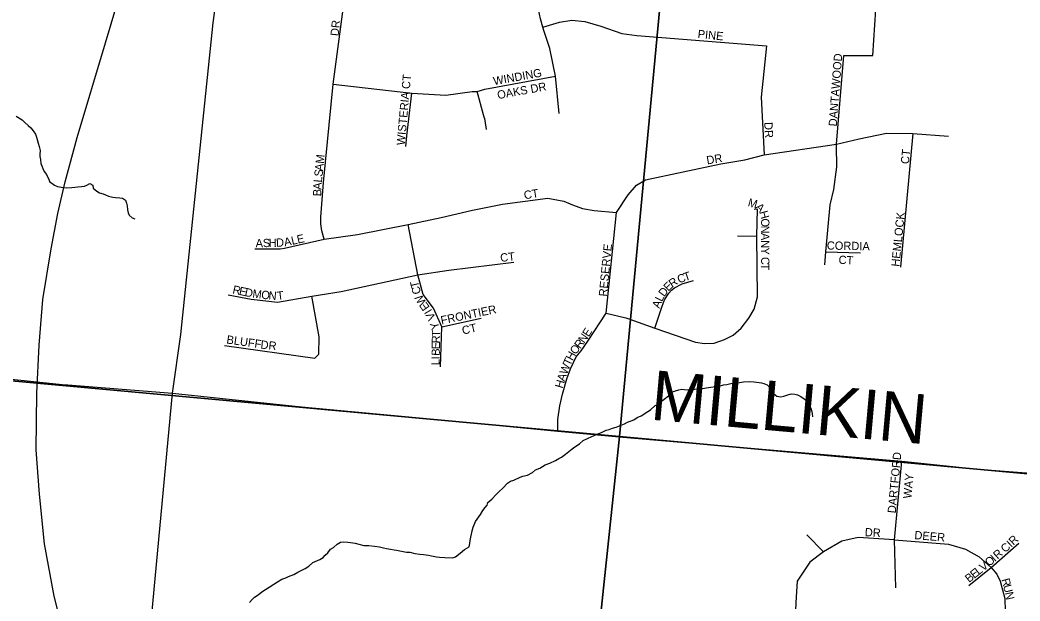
# Model space of a CAD drawing. Extents: x 1310247 to 1552180, y 377264 to 706493.
# Drawn here: x 1428056 to 1434105, y 514908 to 518423 of the extents above; entities that cross this region are included whole.
import ezdxf

# ---------------------------------------------------------------- set-up
doc = ezdxf.new("R2010")
doc.units = 0
for name, color, linetype in [('GM_X_County_Road', 7, 'Continuous'), ('GM_X_County_Road_Text', 7, 'Continuous'), ('GM_X_Minor_River', 7, 'Continuous'), ('GM_X_Rail_Line', 7, 'Continuous'), ('GM_X_Section', 7, 'Continuous'), ('GM_X_Township_Road', 7, 'Continuous'), ('GM_X_Township_Subdivision', 7, 'Continuous'), ('GM_X_Township_Subdivision_Text', 7, 'Continuous')]:
    doc.layers.add(name, color=color, linetype=linetype)

msp = doc.modelspace()

# ---------------------------------------------------------------- linework, layer by layer
at = {"layer": 'GM_X_County_Road'}
for points in [[(1427924, 516257.9), (1428331.7, 516216.7), (1428345.2, 516215.7)], [(1428345.2, 516215.7), (1428978.3, 516165.5), (1429757.9, 516082.6), (1430623.1, 516001.4), (1431309.2, 515936.7), (1431701.7, 515899.4), (1433389.6, 515754.8), (1433851.4, 515706.7), (1434620.1, 515648.1), (1434969.6, 515610.4), (1435750.2, 515548.4), (1436082.3, 515508.4), (1436773.6, 515446), (1437465, 515381.8), (1438470, 515285.5), (1439520.2, 515191), (1440362.7, 515115.5)]]:
    msp.add_lwpolyline(points, dxfattribs=at)
at = {"layer": 'GM_X_Minor_River'}
for points in [[(1428032.7, 517841.8), (1428068.4, 517819), (1428086.1, 517802.6), (1428105.8, 517784.1), (1428121.6, 517769.8), (1428135.3, 517753.4), (1428148.9, 517733.1), (1428156.6, 517714.9), (1428160.3, 517700.8), (1428165.9, 517678.6), (1428171.5, 517658.4), (1428177.1, 517634.2), (1428176.6, 517612.1), (1428176.3, 517598.1)], [(1428176.3, 517598.1), (1428180, 517580), (1428181.5, 517555.9), (1428187.3, 517541.7), (1428195, 517525.5), (1428202.6, 517507.3), (1428216.3, 517488.9), (1428222.1, 517474.8), (1428229.8, 517460.6), (1428235.5, 517446.4), (1428265.2, 517423.8), (1428283.1, 517415.4), (1428319.1, 517410.6), (1428339.1, 517408.2), (1428369.2, 517409.6), (1428405.3, 517412.9), (1428427.4, 517416.5), (1428445.5, 517418.1), (1428459.7, 517423.8), (1428477.9, 517433.5), (1428495.7, 517423.1), (1428499.4, 517405), (1428521.1, 517388.5), (1428537, 517378.1), (1428558.9, 517371.7), (1428572.8, 517365.4), (1428590.7, 517357), (1428618.6, 517350.4), (1428634.7, 517350), (1428660.7, 517347.5), (1428676.7, 517345.2), (1428694.5, 517332.8), (1428700.2, 517314.6), (1428703.8, 517298.5), (1428705.4, 517274.4), (1428711, 517256.2), (1428716.8, 517242.1), (1428734.5, 517225.6), (1428750.4, 517219.3)], [(1430575.2, 515176), (1430593.2, 515173.6), (1430625.2, 515171), (1430671.3, 515170), (1430689.5, 515175.7), (1430718, 515197.2), (1430744.5, 515220.7), (1430772.9, 515236.2), (1430777.3, 515256.2), (1430779.6, 515274.2), (1430790.8, 515332.1), (1430797.3, 515354.1), (1430803.6, 515370), (1430812, 515389.9), (1430840.9, 515431.5), (1430855.4, 515455.2), (1430869.8, 515473), (1430882.1, 515488.8), (1430886.4, 515504.8), (1430910.9, 515524.3), (1430935.5, 515551.9), (1430953.9, 515571.6), (1430976.3, 515591.2), (1431005, 515620.7), (1431023.3, 515632.4), (1431043.5, 515640), (1431081.9, 515657.3), (1431098.1, 515663), (1431126.3, 515670.5), (1431156.6, 515685.9), (1431175, 515701.6), (1431201.3, 515711.1), (1431233.8, 515732.5), (1431262, 515741.9), (1431294.4, 515757.3), (1431314.7, 515771), (1431330.9, 515778.7), (1431355.3, 515796.2), (1431396.1, 515829.5), (1431412.3, 515841.2), (1431440.7, 515858.7), (1431463.2, 515878.3), (1431515.8, 515903.3), (1431548.2, 515916.7), (1431574.4, 515928.2), (1431602.8, 515941.7), (1431620.9, 515945.3), (1431641.1, 515953), (1431663.3, 515960.5), (1431711.8, 515979.6), (1431730, 515989.3), (1431768.4, 516004.5), (1431788.7, 516018.2), (1431813, 516027.7), (1431853.6, 516055), (1431869.9, 516064.7), (1431898.4, 516090.2), (1431920.7, 516099.8), (1431943.2, 516121.4), (1431988, 516156.6), (1431994.3, 516172.5), (1432040.7, 516185.6), (1432058.8, 516189.3), (1432072.8, 516187), (1432090.8, 516186.6), (1432122.9, 516188), (1432137, 516189.7), (1432175.1, 516190.9), (1432207.3, 516198.3), (1432249.5, 516203.5), (1432285.7, 516208.8), (1432311.9, 516216.2), (1432332, 516217.8), (1432356.2, 516223.4), (1432380.3, 516226.9), (1432408.5, 516230.3), (1432432.6, 516233.9), (1432468.7, 516237.1), (1432496.8, 516234.6), (1432540.7, 516227.7), (1432554.7, 516223.4), (1432576.6, 516216.9), (1432590.4, 516202.6), (1432598.1, 516186.4), (1432603.8, 516172.2), (1432633.4, 516147.5), (1432657.4, 516143), (1432677.5, 516146.6), (1432699.8, 516156.2), (1432721.9, 516161.8), (1432743.9, 516159.3), (1432759.9, 516155), (1432779.7, 516144.6), (1432805.5, 516128), (1432819.3, 516115.7), (1432833, 516097.3), (1432836.7, 516083.2), (1432842.4, 516069.1), (1432847.9, 516042.9), (1432849.5, 516022.8)], [(1429444.9, 514900), (1429461.3, 514917.7), (1429473.6, 514931.5), (1429489.9, 514941.2), (1429524.5, 514968.6), (1429540.7, 514978.3), (1429613.8, 515024.9), (1429640.2, 515040.5), (1429664.4, 515048), (1429680.6, 515055.7), (1429712.9, 515069.1), (1429737.3, 515082.6), (1429761.5, 515094.2), (1429781.8, 515105.8), (1429804.1, 515119.4), (1429826.6, 515141), (1429854.9, 515152.5), (1429869.1, 515160.2), (1429889.4, 515171.8), (1429901.7, 515185.6), (1429918, 515199.3), (1429934.5, 515221.1), (1429952.7, 515232.8), (1429975.2, 515252.4), (1429995.5, 515264), (1430013.5, 515265.6), (1430039.6, 515265.1), (1430055.6, 515262.8), (1430083.6, 515258.2), (1430105.5, 515251.7), (1430135.4, 515245.1), (1430165.5, 515244.5), (1430199.5, 515239.8), (1430231.5, 515235.1), (1430255.5, 515230.6), (1430273.4, 515226.3), (1430297.4, 515221.8), (1430319.4, 515217.3), (1430333.4, 515215), (1430353.4, 515212.6), (1430393.3, 515203.8), (1430413.3, 515203.4), (1430445.3, 515196.7), (1430475.3, 515192.1), (1430497.3, 515189.6), (1430513.3, 515187.3), (1430527.3, 515185), (1430545.3, 515182.6), (1430575.2, 515176)]]:
    msp.add_lwpolyline(points, dxfattribs=at)
at = {"layer": 'GM_X_Rail_Line'}
msp.add_lwpolyline([(1432528.3, 501534.2), (1431853.2, 503636.2), (1431436.9, 504941.5), (1430488.2, 507887.5), (1430086.3, 509173.4), (1429559.4, 510819.1), (1428471.8, 514154.5), (1428364.4, 514541.9), (1428262.2, 514937.9), (1428203.5, 515253.6), (1428174.4, 515555), (1428154.5, 515822.2), (1428158.4, 516165.6), (1428172.7, 516456.6), (1428194.9, 516731.3), (1428244.4, 517039.7), (1428284.4, 517252.1), (1428329.6, 517444.1), (1428401.5, 517713), (1428572.9, 518284.8), (1429228.8, 520485.6)], dxfattribs=at)
at = {"layer": 'GM_X_Section'}
for points in [[(1426849.6, 521683), (1432181.2, 521206.5), (1431683.3, 515903.4), (1426330.1, 516394.3)], [(1432181.2, 521206.5), (1437579.9, 520694.6), (1437020.5, 515414.9), (1431683.3, 515903.4)], [(1426330.1, 516394.3), (1431683.3, 515903.4), (1431103.6, 510416), (1425760.4, 510816.7)], [(1431683.3, 515903.4), (1437020.5, 515414.9), (1436430.5, 509913.8), (1431103.6, 510416)]]:
    msp.add_lwpolyline(points, close=True, dxfattribs=at)
at = {"layer": 'GM_X_Township_Road'}
for points in [[(1428978.3, 516165.5), (1429028.8, 516520.9), (1429225.2, 518405.5), (1429244.5, 518555.2), (1429316.3, 519215.9), (1429330.6, 519342.7), (1429335.4, 519390.7), (1429371.9, 519754.9), (1429361.8, 519875.6), (1429345.7, 519998.6), (1429352.1, 520074.6), (1429444.1, 520428.6), (1429491.1, 520981.1), (1429521.3, 521258.2), (1429549.9, 521446.3)], [(1428663, 513610.3), (1428724.1, 513627.1), (1428785.7, 513707.2), (1428823.2, 514327.4), (1428845.7, 514492.4), (1428833.2, 514610), (1428978.3, 516165.5)]]:
    msp.add_lwpolyline(points, dxfattribs=at)
at = {"layer": 'GM_X_Township_Subdivision'}
for points in [[(1432925, 516941.9), (1432931.6, 517020), (1432955.9, 517305.8), (1432978.7, 517396.7), (1432996.6, 517535.6), (1432995.2, 517661.1), (1432996.1, 517672.5), (1433038.7, 518208.7), (1433214.3, 518207.5), (1433245.6, 518673.9), (1433308.6, 519263.4)], [(1431316.6, 517857.4), (1431294.8, 518083.7), (1431261, 518250.4), (1431227.3, 518353.7), (1431219.6, 518380.2), (1431205.5, 518429.1), (1431191.6, 518486.7), (1431179.6, 518559.8), (1431170.4, 518606.9), (1431187.8, 518813), (1431228.9, 519159.8)], [(1429895.5, 517097), (1429881.2, 517147), (1429875, 517189.8), (1429876.2, 517230.4), (1429891.6, 517439.5), (1429951.1, 518035.1), (1430010.6, 518487.7)], [(1431219.6, 518380.2), (1431318.6, 518409.3), (1431394, 518421.2), (1431473.4, 518413.2), (1431568.7, 518385.4), (1431695.7, 518341.8), (1431787, 518329.9), (1432572.2, 518267.3), (1432539.3, 517956.7), (1432556.9, 517607.7)], [(1429951.1, 518035.1), (1430425.5, 517981.4), (1430631.9, 517967.6), (1430791, 517989.5), (1430820.6, 517990.6), (1430867.4, 518004.9), (1431294.8, 518083.7)], [(1430389.7, 517657.9), (1430395.7, 517721.4), (1430425.5, 517981.4)], [(1430877.7, 517760.3), (1430869.1, 517814.6), (1430867.4, 517826), (1430864.7, 517836.1), (1430860.8, 517850.2), (1430820.6, 517990.6)], [(1431309.2, 515936.7), (1431309.9, 516005.4), (1431321.6, 516089.2), (1431337.2, 516159.4), (1431363, 516252.4), (1431386.4, 516313.3), (1431421.3, 516385.9), (1431450.2, 516422.5), (1431491.1, 516479.9), (1431601.8, 516649.8), (1431663.6, 517259.4), (1431735.3, 517364.7), (1431785.8, 517423.7), (1431840.6, 517456.1), (1432295.7, 517553), (1432440.4, 517576.8), (1432556.9, 517607.7), (1432996.1, 517672.5), (1433132.5, 517704.9), (1433297.2, 517738.8), (1433457.1, 517737.2), (1433673.5, 517719.4)], [(1433457.1, 517737.2), (1433382.8, 516928.1)], [(1429476.7, 517039.5), (1429629.9, 517037.8), (1429656.4, 517042.4), (1429895.5, 517097), (1430098, 517125.8), (1430403.6, 517185.4), (1430604.1, 517229.1), (1430792.6, 517272.7), (1430973.8, 517308.8), (1431249.1, 517345.2), (1431346.4, 517326.9), (1431398, 517305.5), (1431459.5, 517283.6), (1431529, 517269.8), (1431663.6, 517259.4)], [(1431601.8, 516649.8), (1431720.9, 516622), (1431745.6, 516613.7), (1431896.6, 516559.7), (1432141.9, 516474.8), (1432195.8, 516465.2), (1432256, 516469), (1432318.2, 516490.4), (1432370.7, 516515.7), (1432419.3, 516558.5), (1432464, 516618.8), (1432497.1, 516673.2), (1432517.2, 516747.8), (1432512.9, 517114.7), (1432517.2, 517277.8), (1432497.2, 517277.4)], [(1430598.9, 516325.3), (1430607.8, 516567.8), (1430556.8, 516679.3), (1430494.9, 516761.5), (1430463.2, 516880.6), (1430403.6, 517185.4)], [(1432396.3, 517116.6), (1432512.9, 517114.7)], [(1432931.6, 517020), (1433140.6, 517014.3)], [(1429316, 516759.5), (1429454.9, 516733.7), (1429613.7, 516715.8), (1429822.1, 516751.6), (1429998.8, 516781.6), (1430463.2, 516880.6), (1430649.7, 516910.4), (1431042.8, 516957.4)], [(1431896.6, 516559.7), (1431937.7, 516686.1), (1431955.2, 516729.6), (1431980.5, 516770.4), (1431996.5, 516788.4), (1432015.4, 516803.5), (1432062.1, 516826.8), (1432131, 516847.9)], [(1429292.2, 516453.8), (1429840, 516377.3), (1429863.8, 516401.2), (1429865.7, 516506.4), (1429822.1, 516751.6)], [(1430607.8, 516567.8), (1430846.2, 516620.3)], [(1433353.3, 514988.4), (1433346.9, 515277.4), (1433389.6, 515754.8)], [(1433346.9, 515277.4), (1433125.8, 515292), (1433026.6, 515271.1), (1432916.5, 515206.5), (1432834.6, 515142.8), (1432757.8, 515027.8), (1432751.5, 514933.9), (1432745.9, 514815.3), (1432703.5, 514493.4), (1432686.6, 514236.5), (1432666.9, 514086.9), (1432651.3, 513906.2), (1432659.8, 513803.1), (1432676.7, 513714.2)], [(1432916.5, 515206.5), (1432816.2, 515309.1)], [(1433346.9, 515277.4), (1433671.7, 515252), (1433774.5, 515222.9), (1433858.2, 515175.6), (1433931, 515111.9), (1433964.6, 515070), (1433984.6, 515029.1), (1434013.8, 514923.5), (1434015.4, 514846.7)], [(1433795.2, 515001.6), (1433931, 515111.9), (1434097.2, 515258.6)]]:
    msp.add_lwpolyline(points, dxfattribs=at)

# ---------------------------------------------------------------- texts
at = {"layer": 'GM_X_County_Road_Text'}
msp.add_text('MILLIKIN', height=300, rotation=354.87337, dxfattribs=at).set_placement((1431863.8, 516006.1))
at = {"layer": 'GM_X_Township_Subdivision_Text'}
for s, rotation, p in [('DR', 83.99458, (1429983, 518323.8)), ('PINE', 354.42561, (1432153.6, 518314.4)), ('DANTAWOOD', 85.64889, (1432996.9, 517778)), ('WINDING', 10.22001, (1430923.5, 518028.5)), ('WISTERIA CT', 84.80601, (1430383.3, 517663.4)), ('OAKS DR', 10.38689, (1430947.7, 517943.9)), ('DR', 273.01672, (1432557.9, 517804.2)), ('CT', 83.66379, (1433432.6, 517549.5)), ('M', 84.14259, (1429893.3, 517552)), ('DR', 9.45641, (1432212.8, 517548.9)), ('S', 84.18336, (1429885.3, 517473.2)), ('A', 84.1437, (1429888.8, 517508.2)), ('A', 86.55589, (1429879.4, 517394.8)), ('L', 84.7598, (1429882, 517438.3)), ('B', 86.9387, (1429877.3, 517355.4)), ('CT', 9.4574, (1431108.4, 517337.8)), ('M', 345, (1432455.5, 517297.4)), ('A', 315, (1432500.6, 517287.1)), ('H', 285, (1432528.2, 517261.9)), ('HEMLOCK', 84.20724, (1433375.4, 516929)), ('O', 270, (1432539.2, 517222.9)), ('N', 270, (1432539.2, 517178.9)), ('A', 270, (1432539.2, 517134.9)), ('A', 1.53015, (1429481.7, 517047.5)), ('S', 1.52591, (1429525.7, 517048.6)), ('H', 1.53015, (1429560.9, 517049.6)), ('D', 2.56341, (1429605.8, 517050.8)), ('A', 10.6836, (1429657.5, 517053.7)), ('L', 12.73666, (1429702.6, 517062.2)), ('E', 12.72736, (1429737, 517070)), ('N', 270, (1432539.2, 517090.9)), ('CORDIA', 358.91966, (1432936.1, 517034.3)), ('CT', 6.33686, (1430963.7, 516959.4)), ('RESERVE', 84.472, (1431606.5, 516748.6)), ('Y', 270, (1432539.2, 517046.9)), ('C', 270, (1432539.2, 516989.7)), ('CT', 356.82219, (1433006.5, 516948.4)), ('T', 18.20165, (1432079.4, 516842.5)), ('T', 270, (1432539.2, 516950.1)), ('T', 103.4001, (1430472.9, 516808.6)), ('E', 44.91308, (1431977.9, 516778.8)), ('R', 33.90561, (1432000.9, 516802.1)), ('C', 21.2197, (1432043.2, 516828.4)), ('R', 347.54231, (1429338.8, 516770)), ('E', 347.54567, (1429377.5, 516761.5)), ('D', 348.3531, (1429412.6, 516753.8)), ('M', 352.92914, (1429460, 516744.2)), ('O', 353.90329, (1429513.3, 516737.6)), ('N', 354.90229, (1429558, 516732.8)), ('T', 7.26073, (1429613.6, 516729.1)), ('C', 104.38381, (1430482.7, 516770.5)), ('D', 54.31493, (1431953.7, 516744.8)), ('W', 122.79483, (1430516.8, 516714)), ('E', 125.64711, (1430537, 516686)), ('A', 69.11392, (1431923.6, 516675.3)), ('L', 62.97062, (1431938.7, 516715.1)), ('I', 121.41058, (1430550.6, 516663.8)), ('FRONTIER', 11.80215, (1430606.4, 516580.9)), ('V', 116.29134, (1430572.5, 516620.1)), ('CT', 13.23335, (1430735.9, 516519.1)), ('Y', 108.02827, (1430595.2, 516558.8)), ('T', 89.0711, (1430597.3, 516505.9)), ('N', 54.86976, (1431469.1, 516464.1)), ('E', 57.91427, (1431496.1, 516502.5)), ('BLUFF', 351.87427, (1429302.9, 516466.6)), ('DR', 353.99459, (1429509.3, 516435.8)), ('E', 89.0711, (1430596.1, 516431.1)), ('R', 89.07712, (1430596.6, 516466.3)), ('R', 52.82896, (1431444.1, 516430.9)), ('B', 89.07712, (1430595.4, 516391.5)), ('H', 61.89022, (1431398.7, 516358.3)), ('O', 54.08752, (1431418.4, 516395.5)), ('L', 89.0711, (1430594.5, 516334.3)), ('I', 89.08096, (1430595.1, 516369.5)), ('W', 68.81825, (1431363.8, 516274.5)), ('T', 65.09699, (1431384.2, 516327)), ('H', 73.7258, (1431338.5, 516191.4)), ('A', 72.24575, (1431350.7, 516233.3)), ('DARTFORD', 84.66791, (1433353.4, 515437.3)), ('WAY', 84.80527, (1433447.8, 515526.3)), ('DR', 356.98872, (1433165.2, 515300.6)), ('DEER', 355.23309, (1433464.7, 515283.1)), ('CIR', 43.26188, (1434016.3, 515196.9)), ('R', 41.64233, (1433969.5, 515158.2)), ('V', 38.68954, (1433883.2, 515085.6)), ('O', 40.77913, (1433919.1, 515114.4)), ('I', 41.61511, (1433953, 515143.6)), ('B', 38.44364, (1433796.9, 515017)), ('E', 38.44961, (1433827.9, 515041.7)), ('L', 38.44647, (1433855.5, 515063.6)), ('R', 284.80785, (1433992.2, 515038.6)), ('U', 284.82075, (1434002.3, 515000.3)), ('N', 282.59402, (1434013.4, 514958.2))]:
    msp.add_text(s, height=50, rotation=rotation, dxfattribs=at).set_placement(p)

doc.saveas('drawing.dxf')
